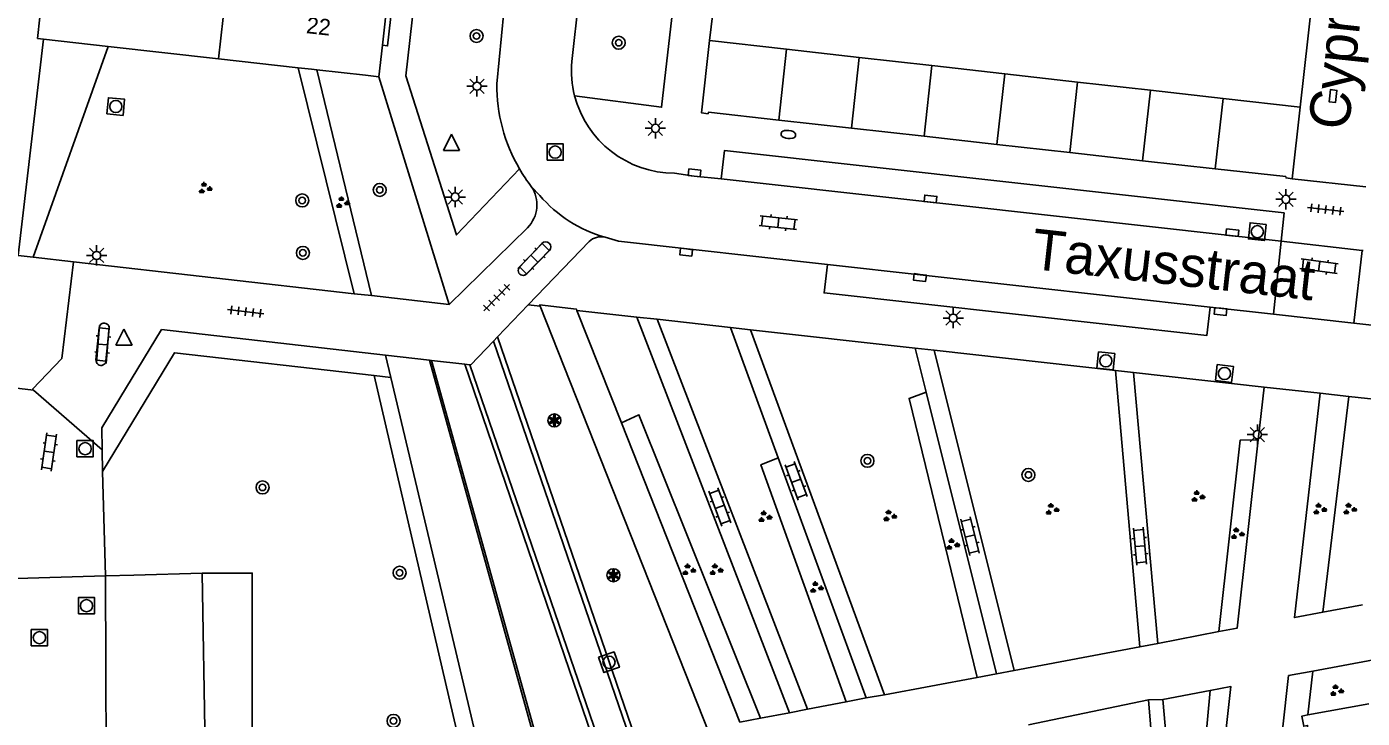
# Model space of a CAD drawing. Extents: x 131000 to 133014, y 396499 to 399001.
# Drawn here: x 132744.3 to 132826.4, y 396601.7 to 396644.3 of the extents above; entities that cross this region are included whole.
import ezdxf

# ---------------------------------------------------------------- set-up
doc = ezdxf.new("R2010")
doc.units = 0
for name, color, linetype in [('gg-afsc-hekwerk', 7, 'Continuous'), ('gg-afsc-muur', 7, 'Continuous'), ('gg-anno-huisnummerreeks BGT', 7, 'Continuous'), ('gg-anno-openbare ruimte label', 7, 'Continuous'), ('gg-bbg-bijgebouw', 7, 'Continuous'), ('gg-bbg-gedigitaliseerde bebouwing', 7, 'Continuous'), ('gg-bbg-hoofdgebouw', 7, 'Continuous'), ('gg-bbg-tussenscheiding', 7, 'Continuous'), ('gg-knt-verharding', 7, 'Continuous'), ('gg-knt-verharding nz', 7, 'Continuous'), ('gt-grn-afwateringsgoot', 7, 'Continuous'), ('gt-grn-groengrens', 7, 'Continuous'), ('gt-grn-weggrens', 7, 'Continuous'), ('gt-symb-boom', 7, 'Continuous'), ('gt-symb-brandkraan', 7, 'Continuous'), ('gt-symb-groenvak', 7, 'Continuous'), ('gt-symb-klinker verharding', 7, 'Continuous'), ('gt-symb-kolk', 7, 'Continuous'), ('gt-symb-lichtmast', 7, 'Continuous'), ('gt-symb-rioolschacht', 7, 'Continuous'), ('gt-symb-solitaire heester', 7, 'Continuous'), ('gt-symb-tegel verharding', 7, 'Continuous'), ('gt-symb-waterafsluiter', 7, 'Continuous')]:
    doc.layers.add(name, color=color, linetype=linetype)

# ---------------------------------------------------------------- blocks, each defined once
blk = doc.blocks.new('gt0-KOLK')
at = {"layer": 'gt-symb-kolk'}
blk.add_lwpolyline([(0, 0), (0.375, 0), (0.375, 0.4), (-0.375, 0.4), (-0.375, 0), (0, 0)], dxfattribs=at)
blk = doc.blocks.new('gt0-RS')
at = {"layer": 'gt-symb-rioolschacht'}
blk.add_lwpolyline([(-0.5, -0.5), (0.5, -0.5), (0.5, 0.5), (-0.5, 0.5)], close=True, dxfattribs=at)
blk.add_circle((0, 0), 0.375, dxfattribs=at)
blk = doc.blocks.new('gt0-LMAST')
at = {"layer": 'gt-symb-lichtmast'}
for p, q in [((-0.182, 0.173), (-0.447, 0.438)), ((-0.005, 0.246), (-0.005, 0.621)), ((0.172, 0.173), (0.437, 0.438)), ((-0.255, -0.004), (-0.63, -0.004)), ((-0.182, -0.181), (-0.447, -0.446)), ((-0.005, -0.254), (-0.005, -0.629)), ((0.437, -0.446), (0.172, -0.181)), ((0.245, -0.004), (0.62, -0.004))]:
    blk.add_line(p, q, dxfattribs=at)
blk.add_circle((-0.005, -0.004), 0.25, dxfattribs=at)
blk = doc.blocks.new('gt0-TEG1')
at = {"layer": 'gt-symb-tegel verharding'}
for p, q in [((-1.125, 0), (1.125, 0)), ((-0.9, -0.25), (-0.9, 0.25)), ((-0.45, -0.25), (-0.45, 0.25)), ((0, -0.25), (0, 0.25)), ((0.45, -0.25), (0.45, 0.25)), ((0.9, -0.25), (0.9, 0.25))]:
    blk.add_line(p, q, dxfattribs=at)
blk = doc.blocks.new('gt0-KL1')
at = {"layer": 'gt-symb-klinker verharding'}
for p, q in [((-1.15, 0.3), (1.15, 0.3)), ((-1, -0.3), (-1, 0.3)), ((-0.5, 0.3), (-0.5, 0.45)), ((0, -0.3), (0, 0.3)), ((0.5, 0.3), (0.5, 0.45)), ((1, -0.3), (1, 0.3)), ((-1.15, -0.3), (1.15, -0.3)), ((-0.5, -0.45), (-0.5, -0.3)), ((0.5, -0.45), (0.5, -0.3))]:
    blk.add_line(p, q, dxfattribs=at)
blk = doc.blocks.new('gt0-BR')
at = {"layer": 'gt-symb-brandkraan'}
for centre, radius, start, end in [((-0.244, 0), 0.206, 107.56694, 252.43307), ((0.599, -2.664), 3, 106.89205, 107.56694), ((0, -0.691), 0.938, 73.10799, 106.89205), ((-0.599, -2.664), 3, 72.43309, 73.10799), ((0.244, 0), 0.206, 287.56695, 72.43309), ((0.599, 2.664), 3, 252.43307, 253.10797), ((0, 0.691), 0.938, 253.10797, 286.89206), ((-0.599, 2.664), 3, 286.89206, 287.56695)]:
    blk.add_arc(centre, radius, start, end, dxfattribs=at)
blk = doc.blocks.new('gt0-BOOM')
at = {"layer": 'gt-symb-boom'}
for radius in [0.4, 0.2]:
    blk.add_circle((0, 0), radius, dxfattribs=at)
blk = doc.blocks.new('gt0-WAFSL')
at = {"layer": 'gt-symb-waterafsluiter'}
for p, q in [((-0.5, -0.333), (0, 0.667)), ((0, 0.667), (0.5, -0.333)), ((0.5, -0.333), (-0.5, -0.333))]:
    blk.add_line(p, q, dxfattribs=at)
blk = doc.blocks.new('gt0-GRVAK')
at = {"layer": 'gt-symb-groenvak'}
for p, q in [((-0.11, 0.189), (-0.228, 0.24)), ((-0.182, 0.153), (0.088, 0.153)), ((-0.091, 0.211), (-0.156, 0.322)), ((-0.047, 0.214), (-0.047, 0.393)), ((-0.004, 0.211), (0.061, 0.322)), ((0.015, 0.189), (0.133, 0.24)), ((0.262, -0.052), (0.197, 0.059)), ((0.305, -0.049), (0.305, 0.13)), ((0.349, -0.052), (0.414, 0.059)), ((-0.245, -0.228), (-0.363, -0.177)), ((-0.318, -0.264), (-0.047, -0.264)), ((-0.226, -0.206), (-0.291, -0.095)), ((-0.183, -0.203), (-0.183, -0.024)), ((-0.139, -0.206), (-0.074, -0.095)), ((-0.12, -0.228), (-0.002, -0.177)), ((0.243, -0.074), (0.125, -0.023)), ((0.17, -0.11), (0.441, -0.11)), ((0.368, -0.074), (0.486, -0.023))]:
    blk.add_line(p, q, dxfattribs=at)
blk = doc.blocks.new('gt0-SH')
at = {"layer": 'gt-symb-solitaire heester'}
blk.add_circle((0, 0), 0.4, dxfattribs=at)
for centre, start, end in [((-0.346, 0.2), 270, 30), ((-0.346, -0.2), 330, 90), ((0, 0.4), 210, 330), ((0.346, 0.2), 150, 270), ((0.346, -0.2), 90, 210), ((0, -0.4), 30, 150)]:
    blk.add_arc(centre, 0.4, start, end, dxfattribs=at)

msp = doc.modelspace()

# ---------------------------------------------------------------- linework, layer by layer
at = {"layer": 'gg-afsc-hekwerk'}
for p, q in [((132742.961, 396610.314), (132749.114, 396610.495)), ((132750.853, 396610.546), (132749.114, 396610.495)), ((132755.061, 396610.669), (132750.853, 396610.546)), ((132755.841, 396565.05), (132755.061, 396610.669))]:
    msp.add_line(p, q, dxfattribs=at)
at = {"layer": 'gg-afsc-muur'}
for p, q in [((132787.045, 396650.033), (132786.265, 396643.458)), ((132823.318, 396645.965), (132822.582, 396639.352)), ((132745.308, 396643.537), (132749.288, 396643.091)), ((132749.288, 396643.091), (132756.075, 396642.329))]:
    msp.add_line(p, q, dxfattribs=at)
msp.add_lwpolyline([(132745.082, 396644.89), (132744.939, 396643.585), (132745.308, 396643.537)], dxfattribs=at)
at = {"layer": 'gg-bbg-bijgebouw'}
for p, q in [((132786.265, 396643.458), (132791.002, 396642.922)), ((132791.002, 396642.922), (132795.474, 396642.417)), ((132795.474, 396642.417), (132799.947, 396641.911)), ((132799.947, 396641.911), (132804.42, 396641.405)), ((132804.42, 396641.405), (132808.9, 396640.899)), ((132808.9, 396640.899), (132813.38, 396640.392)), ((132813.38, 396640.392), (132817.853, 396639.887)), ((132817.853, 396639.887), (132822.582, 396639.352)), ((132822.582, 396639.352), (132822.104, 396634.936)), ((132794.99, 396638.059), (132790.518, 396638.558)), ((132799.463, 396637.56), (132794.99, 396638.059)), ((132803.935, 396637.061), (132799.463, 396637.56)), ((132808.417, 396636.561), (132803.935, 396637.061)), ((132812.899, 396636.061), (132808.417, 396636.561)), ((132817.372, 396635.561), (132812.899, 396636.061))]:
    msp.add_line(p, q, dxfattribs=at)
for points in [[(132790.518, 396638.558), (132786.194, 396639.041), (132786.172, 396638.949), (132785.779, 396639.005), (132786.265, 396643.458)], [(132822.104, 396634.936), (132821.72, 396634.998), (132821.704, 396635.078), (132817.372, 396635.561)]]:
    msp.add_lwpolyline(points, dxfattribs=at)
at = {"layer": 'gg-bbg-gedigitaliseerde bebouwing'}
msp.add_line((132756.67, 396647.59), (132756.075, 396642.329), dxfattribs=at)
at = {"layer": 'gg-bbg-hoofdgebouw'}
for p, q in [((132766.151, 396643.167), (132766.516, 396646.436)), ((132765.934, 396641.225), (132766.151, 396643.167)), ((132756.075, 396642.329), (132760.968, 396641.781)), ((132760.968, 396641.781), (132761.786, 396641.689)), ((132761.786, 396641.689), (132762.117, 396641.652)), ((132762.117, 396641.652), (132765.116, 396641.317)), ((132765.116, 396641.317), (132765.436, 396641.281)), ((132765.436, 396641.281), (132765.934, 396641.225)), ((132823.068, 396601.937), (132826.811, 396602.627))]:
    msp.add_line(p, q, dxfattribs=at)
msp.add_lwpolyline([(132823.068, 396601.937), (132822.696, 396601.868), (132822.808, 396601.248), (132823.044, 396601.291), (132817.382, 396550.13)], dxfattribs=at)
at = {"layer": 'gg-bbg-tussenscheiding'}
for p, q in [((132790.518, 396638.558), (132791.002, 396642.922)), ((132794.99, 396638.059), (132795.474, 396642.417)), ((132799.463, 396637.56), (132799.947, 396641.911)), ((132803.935, 396637.061), (132804.42, 396641.405)), ((132808.9, 396640.899), (132808.417, 396636.561)), ((132813.38, 396640.392), (132812.899, 396636.061)), ((132817.853, 396639.887), (132817.372, 396635.561))]:
    msp.add_line(p, q, dxfattribs=at)
at = {"layer": 'gg-knt-verharding'}
for p, q in [((132778.224, 396646.052), (132777.789, 396642.161)), ((132773.181, 396640.787), (132773.606, 396645.223)), ((132762.117, 396641.652), (132765.478, 396627.752)), ((132770.26, 396627.205), (132765.934, 396641.225)), ((132785.323, 396635.116), (132784.114, 396635.286)), ((132786.979, 396634.942), (132785.323, 396635.116)), ((132822.104, 396634.936), (132826.63, 396634.448)), ((132775.822, 396633.926), (132775.304, 396634.473)), ((132775.063, 396631.931), (132770.26, 396627.205)), ((132774.585, 396629.511), (132775.959, 396630.969)), ((132775.122, 396627.185), (132778.858, 396631.085)), ((132821.416, 396631.108), (132820.941, 396626.608)), ((132821.416, 396631.108), (132826.405, 396630.537)), ((132744.677, 396630.117), (132747.145, 396629.837)), ((132747.145, 396629.837), (132746.439, 396623.892)), ((132747.145, 396629.837), (132764.418, 396627.873)), ((132776.431, 396630.533), (132775.027, 396629.097)), ((132825.884, 396626.059), (132826.405, 396630.537)), ((132826.405, 396630.537), (132826.472, 396630.529)), ((132764.418, 396627.873), (132765.478, 396627.752)), ((132765.478, 396627.752), (132770.26, 396627.205)), ((132773.234, 396625.21), (132775.122, 396627.185)), ((132775.122, 396627.185), (132775.853, 396627.103)), ((132775.853, 396627.103), (132810.935, 396538.353)), ((132778.115, 396626.841), (132780.848, 396619.919)), ((132781.803, 396626.426), (132778.115, 396626.841)), ((132817.049, 396627.04), (132820.941, 396626.608)), ((132820.941, 396626.608), (132825.884, 396626.059)), ((132748.725, 396625.78), (132748.534, 396623.797)), ((132749.148, 396623.733), (132749.342, 396625.72)), ((132783.051, 396626.296), (132781.803, 396626.426)), ((132781.803, 396626.426), (132791.185, 396602.077)), ((132787.548, 396625.786), (132783.051, 396626.296)), ((132792.288, 396602.285), (132783.051, 396626.296)), ((132788.794, 396625.656), (132787.548, 396625.786)), ((132787.548, 396625.786), (132790.479, 396617.774)), ((132798.918, 396624.524), (132788.794, 396625.656)), ((132797.023, 396603.17), (132788.794, 396625.656)), ((132825.884, 396626.059), (132829.354, 396625.674)), ((132772.987, 396624.952), (132773.234, 396625.21)), ((132808.751, 396520.679), (132772.987, 396624.952)), ((132808.829, 396521.336), (132773.234, 396625.21)), ((132766.662, 396622.721), (132766.339, 396624.086)), ((132766.339, 396624.086), (132769.042, 396623.777)), ((132798.918, 396624.524), (132799.596, 396621.801)), ((132800.09, 396624.396), (132798.918, 396624.524)), ((132811.223, 396623.151), (132800.09, 396624.396)), ((132805.006, 396604.672), (132800.09, 396624.396)), ((132769.042, 396623.777), (132769.165, 396623.763)), ((132769.165, 396623.763), (132771.211, 396623.529)), ((132771.211, 396623.529), (132771.534, 396623.492)), ((132771.211, 396623.529), (132808.127, 396515.593)), ((132808.203, 396516.354), (132771.534, 396623.492)), ((132811.223, 396623.151), (132812.729, 396606.132)), ((132812.337, 396623.03), (132811.223, 396623.151)), ((132739.163, 396622.6), (132744.693, 396621.936)), ((132765.641, 396622.837), (132766.662, 396622.721)), ((132780.249, 396565.364), (132766.662, 396622.721)), ((132812.337, 396623.03), (132820.369, 396622.122)), ((132813.84, 396606.346), (132812.337, 396623.03)), ((132748.905, 396618.255), (132744.693, 396621.936)), ((132799.596, 396621.801), (132803.909, 396604.475)), ((132820.369, 396622.122), (132820.008, 396618.874)), ((132825.59, 396621.551), (132823.82, 396621.749)), ((132828.835, 396621.189), (132825.59, 396621.551)), ((132780.848, 396619.919), (132788.121, 396601.499)), ((132748.905, 396618.255), (132748.941, 396616.927)), ((132790.479, 396617.774), (132795.891, 396602.984)), ((132748.941, 396616.927), (132749.114, 396610.495)), ((132823.991, 396608.26), (132826.415, 396608.714)), ((132817.587, 396607.068), (132813.84, 396606.346)), ((132805.006, 396604.672), (132812.729, 396606.132)), ((132812.729, 396606.132), (132813.84, 396606.346)), ((132823.363, 396604.636), (132827.094, 396605.333)), ((132802.722, 396604.25), (132803.909, 396604.475)), ((132803.909, 396604.475), (132805.006, 396604.672)), ((132797.023, 396603.17), (132802.722, 396604.25)), ((132817.06, 396603.447), (132814.136, 396602.892)), ((132792.288, 396602.285), (132794.671, 396602.747)), ((132794.671, 396602.747), (132795.891, 396602.984)), ((132795.891, 396602.984), (132797.023, 396603.17)), ((132813.261, 396602.875), (132805.873, 396601.337)), ((132814.136, 396602.892), (132813.261, 396602.875)), ((132815.133, 396579.778), (132813.261, 396602.875)), ((132814.136, 396602.892), (132815.536, 396587.599)), ((132789.393, 396601.739), (132791.185, 396602.077)), ((132791.185, 396602.077), (132792.288, 396602.285)), ((132788.121, 396601.499), (132789.393, 396601.739))]:
    msp.add_line(p, q, dxfattribs=at)
for points in [[(132766.151, 396643.167), (132766.469, 396643.131), (132766.822, 396646.402), (132766.516, 396646.436)], [(132774.576, 396635.558), (132770.707, 396631.489), (132767.593, 396641.281), (132768.097, 396645.822), (132773.606, 396645.223)], [(132777.97, 396640.063), (132783.318, 396639.351), (132784.008, 396645.408), (132778.224, 396646.052)], [(132745.308, 396643.537), (132743.743, 396630.223), (132744.677, 396630.117)], [(132786.979, 396634.942), (132787.192, 396636.694), (132821.6, 396632.846), (132821.416, 396631.108)], [(132779.839, 396631.346), (132780.668, 396631.116), (132793.518, 396629.664)], [(132793.518, 396629.664), (132793.312, 396627.919), (132816.849, 396625.297), (132817.049, 396627.04)], [(132775.853, 396627.103), (132775.816, 396627.186), (132778.08, 396626.929), (132778.115, 396626.841)], [(132771.534, 396623.492), (132771.585, 396623.486), (132772.987, 396624.952)], [(132748.941, 396616.927), (132753.359, 396624.233), (132765.641, 396622.837)], [(132744.693, 396621.936), (132744.631, 396621.99), (132746.439, 396623.892)], [(132823.82, 396621.749), (132822.234, 396607.931), (132823.991, 396608.26)], [(132820.008, 396618.874), (132818.722, 396607.287), (132817.587, 396607.068)], [(132749.114, 396610.495), (132749.188, 396593.717), (132754.573, 396593.82), (132754.93, 396569.669), (132756.193, 396500)], [(132817.382, 396550.13), (132815.897, 396550.286), (132821.882, 396604.359), (132823.363, 396604.636)], [(132815.991, 396582.626), (132818.326, 396603.688), (132817.06, 396603.447)]]:
    msp.add_lwpolyline(points, dxfattribs=at)
for centre, radius, start, end in [((132784.121, 396641.65), 6.353, 175.39033, 194.47137), ((132783.455, 396640.727), 10.274, 179.66653, 210.20858), ((132784.134, 396641.651), 6.365, 194.44776, 269.82164), ((132783.566, 396640.803), 10.408, 210.26149, 217.45918), ((132773.668, 396633.346), 1.987, 314.59892, 34.56935), ((132782.099, 396639.282), 8.251, 220.4721, 254.10503), ((132779.589, 396630.312), 1.064, 76.39378, 133.40361), ((132776.187, 396630.742), 0.321, 319.34148, 135.19942), ((132774.802, 396629.3), 0.303, 135.82142, 317.92557), ((132749.034, 396625.751), 0.31, 354.34484, 174.54666), ((132748.841, 396623.765), 0.309, 174.02975, 354.06883)]:
    msp.add_arc(centre, radius, start, end, dxfattribs=at)
at = {"layer": 'gg-knt-verharding nz'}
for p, q in [((132821.416, 396631.108), (132786.979, 396634.942)), ((132793.518, 396629.664), (132817.049, 396627.04)), ((132766.339, 396624.086), (132752.557, 396625.662))]:
    msp.add_line(p, q, dxfattribs=at)
msp.add_lwpolyline([(132748.905, 396618.255), (132748.894, 396619.614), (132752.557, 396625.662)], dxfattribs=at)
at = {"layer": 'gt-grn-afwateringsgoot'}
msp.add_lwpolyline([(132769.042, 396623.777), (132802.517, 396502.871), (132802.599, 396502.899), (132795.282, 396529.778), (132769.165, 396623.763)], dxfattribs=at)
at = {"layer": 'gt-grn-groengrens'}
for p, q in [((132749.288, 396643.091), (132744.677, 396630.117)), ((132760.968, 396641.781), (132764.418, 396627.873)), ((132765.641, 396622.837), (132778.968, 396565.347)), ((132823.991, 396608.26), (132825.59, 396621.551)), ((132823.068, 396601.937), (132823.363, 396604.636)), ((132817.06, 396603.447), (132815.536, 396587.599))]:
    msp.add_line(p, q, dxfattribs=at)
for points in [[(132799.596, 396621.801), (132798.538, 396621.429), (132802.722, 396604.25)], [(132780.848, 396619.919), (132781.926, 396620.423), (132789.393, 396601.739)], [(132820.008, 396618.874), (132818.904, 396618.864), (132817.587, 396607.068)], [(132790.479, 396617.774), (132789.425, 396617.347), (132794.671, 396602.747)], [(132755.061, 396610.669), (132758.148, 396610.669), (132758.148, 396584.217), (132758.751, 396565.076)]]:
    msp.add_lwpolyline(points, dxfattribs=at)
at = {"layer": 'gt-grn-weggrens'}
msp.add_line((132820.369, 396622.122), (132823.82, 396621.749), dxfattribs=at)

# ---------------------------------------------------------------- block references
at = {"layer": 'gt-symb-boom'}
for p in [(132771.936, 396643.737), (132780.679, 396643.323), (132765.982, 396634.259), (132761.217, 396633.612), (132761.257, 396630.384), (132795.976, 396617.583), (132805.875, 396616.715), (132758.775, 396615.947), (132767.208, 396610.692), (132766.832, 396601.572)]:
    msp.add_blockref('gt0-BOOM', p, dxfattribs=at)
at = {"layer": 'gt-symb-brandkraan', "rotation": -6.371822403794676}
msp.add_blockref('gt0-BR', (132791.114, 396637.675), dxfattribs=at)
at = {"layer": 'gt-symb-groenvak'}
for p in [(132755.222, 396634.359), (132763.672, 396633.472), (132816.272, 396615.38), (132807.306, 396614.588), (132823.767, 396614.602), (132825.613, 396614.608), (132789.646, 396614.13), (132797.326, 396614.183), (132818.704, 396613.088), (132801.195, 396612.425), (132784.964, 396610.864), (132786.645, 396610.868), (132792.819, 396609.775), (132824.81, 396603.431)]:
    msp.add_blockref('gt0-GRVAK', p, dxfattribs=at)
at = {"layer": 'gt-symb-klinker verharding'}
for p, rotation in [((132790.495, 396632.246), 173.57125225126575), ((132775.496, 396630.028), 45.7293269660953), ((132823.756, 396629.559), 172.356130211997), ((132748.952, 396624.746), 85.1792339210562), ((132745.647, 396618.131), 81.48906579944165), ((132791.589, 396616.353), -69.64503881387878), ((132786.904, 396614.744), -69.64503881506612), ((132802.284, 396612.946), -76.17220496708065), ((132812.741, 396612.331), -84.54608111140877)]:
    msp.add_blockref('gt0-KL1', p, dxfattribs=dict(at, rotation=rotation))
at = {"layer": 'gt-symb-kolk'}
for p, rotation in [((132824.408, 396640.061), -96.37182240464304), ((132785.323, 396635.116), -6.371822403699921), ((132799.829, 396633.502), -6.3718224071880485), ((132818.397, 396631.428), -6.030008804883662), ((132784.85, 396630.625), 173.28012011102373), ((132799.227, 396629.064), 173.57125224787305), ((132817.712, 396626.974), 174.3179150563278)]:
    msp.add_blockref('gt0-KOLK', p, dxfattribs=dict(at, rotation=rotation))
at = {"layer": 'gt-symb-lichtmast'}
for p in [(132771.97, 396640.647), (132782.944, 396638.06), (132770.629, 396633.828), (132821.718, 396633.689), (132748.576, 396630.23), (132801.255, 396626.375), (132819.965, 396619.199)]:
    msp.add_blockref('gt0-LMAST', p, dxfattribs=at)
at = {"layer": 'gt-symb-rioolschacht'}
for p, rotation in [((132749.75, 396639.392), -5.453918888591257), ((132819.956, 396631.689), 174.08992967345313), ((132810.636, 396623.74), -6.143995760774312), ((132817.931, 396622.957), -6.719879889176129), ((132780.084, 396605.183), -70.85862620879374)]:
    msp.add_blockref('gt0-RS', p, dxfattribs=dict(at, rotation=rotation))
for p in [(132776.773, 396636.591), (132747.862, 396618.33), (132747.951, 396608.665), (132745.055, 396606.698)]:
    msp.add_blockref('gt0-RS', p, dxfattribs=at)
at = {"layer": 'gt-symb-solitaire heester'}
for p in [(132776.722, 396620.071), (132780.356, 396610.544)]:
    msp.add_blockref('gt0-SH', p, dxfattribs=at)
at = {"layer": 'gt-symb-tegel verharding'}
for p, rotation in [((132824.165, 396633.057), 173.39396584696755), ((132773.179, 396627.629), 45.48623256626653), ((132757.746, 396626.767), -6.606034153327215)]:
    msp.add_blockref('gt0-TEG1', p, dxfattribs=dict(at, rotation=rotation))
at = {"layer": 'gt-symb-waterafsluiter'}
for p in [(132770.399, 396637.02), (132750.25, 396625.028)]:
    msp.add_blockref('gt0-WAFSL', p, dxfattribs=at)

# ---------------------------------------------------------------- texts
at = {"layer": 'gg-anno-huisnummerreeks BGT'}
msp.add_text('22', height=1, rotation=353.6, dxfattribs=at).set_placement((132761.429, 396643.919))
at = {"layer": 'gg-anno-openbare ruimte label'}
for s, rotation, p in [('Cyprespad', 83.9, (132825.57, 396637.891)), ('Taxusstraat', 353.6, (132805.983, 396629.407))]:
    msp.add_text(s, height=2.5, rotation=rotation, dxfattribs=at).set_placement(p)

doc.saveas('drawing.dxf')
